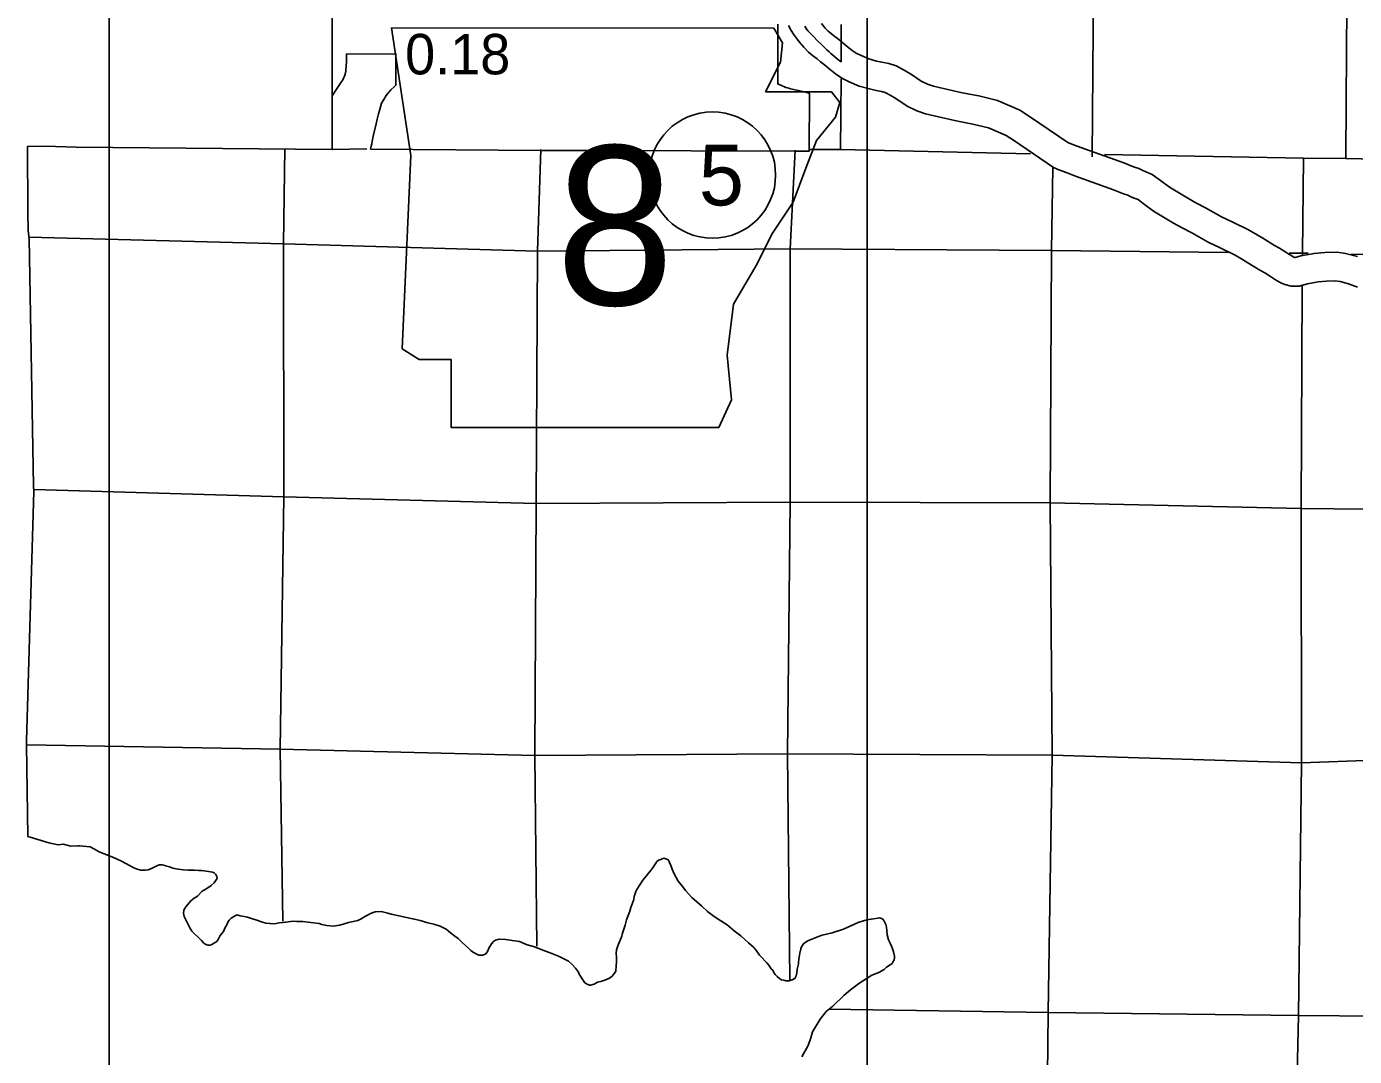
# Model space of a CAD drawing. Extents: x 369523 to 838377, y 495025 to 936819.
# Drawn here: x 452871 to 480625, y 804301 to 825828 of the extents above; entities that cross this region are included whole.
import ezdxf

# ---------------------------------------------------------------- set-up
doc = ezdxf.new("R2010")
doc.units = 0
for name, color, linetype in [('21', 7, 'Continuous'), ('22', 7, 'Continuous'), ('DSN_DRFT_Common-Line', 7, 'Continuous'), ('DSN_DRFT_Junk-No-Plot', 7, 'Continuous'), ('Level 1', 7, 'Continuous'), ('Level 15', 7, 'Continuous'), ('Level 2', 7, 'Continuous'), ('Level 22', 7, 'Continuous'), ('Level 6', 7, 'Continuous')]:
    doc.layers.add(name, color=color, linetype=linetype)

msp = doc.modelspace()

# ---------------------------------------------------------------- linework, layer by layer
at = {"layer": '21'}
for p, q in [((454599, 757299), (454599, 936819)), ((470439, 932859), (470439, 762579))]:
    msp.add_line(p, q, dxfattribs=at)
at = {"layer": '22'}
msp.add_lwpolyline([(460500, 825798), (460900, 823133), (460722, 819092), (461077, 818870), (461743, 818870), (461743, 817449), (467339, 817449), (467605, 818026), (467517, 818959), (467650, 820025), (468138, 820869), (468449, 821490), (468893, 822156), (469160, 822867), (469382, 823444), (469781, 823933), (469870, 824244), (469693, 824466), (468316, 824466), (468627, 825087), (468671, 825487), (468487, 825794)], close=True, dxfattribs=at)
at = {"layer": 'DSN_DRFT_Common-Line'}
msp.add_circle((467207, 822724), 1320, dxfattribs=at)
at = {"layer": 'Level 1'}
for points in [[(468794, 825848), (468854, 825744), (468899, 825672), (468960, 825587), (469020, 825511), (469116, 825397), (469212, 825294), (469299, 825225), (469397, 825150), (469468, 825093), (469549, 825025), (469636, 824948), (469776, 824839), (469908, 824750), (470067, 824673), (470274, 824585), (470490, 824525), (470626, 824494), (470743, 824472), (470815, 824448), (470923, 824393), (471039, 824322), (471273, 824164), (471476, 824067), (471662, 824007), (471931, 823942), (472301, 823859), (472648, 823791), (472976, 823711), (473347, 823551), (473497, 823452), (474333, 822885), (474446, 822831), (474621, 822767), (474797, 822702), (475590, 822417), (475798, 822333), (475891, 822301), (475953, 822271), (476040, 822235), (476101, 822210), (476211, 822128)], [(469486, 825889), (469565, 825795), (469620, 825736), (469669, 825697), (469766, 825622), (469846, 825558), (469940, 825481), (470021, 825409), (470128, 825325), (470207, 825272), (470315, 825220), (470472, 825153), (470638, 825107), (470750, 825081), (470893, 825054), (471045, 825004), (471216, 824917), (471364, 824827), (471572, 824686), (471699, 824626), (471825, 824584), (472067, 824526), (472424, 824446), (472777, 824377), (473167, 824282), (473634, 824081), (473831, 823950), (474633, 823407), (474680, 823384), (474828, 823330), (475003, 823265), (475804, 822977), (476007, 822895), (476118, 822858), (476199, 822819), (476267, 822790), (476398, 822738), (476570, 822609)], [(476570, 822609), (476758, 822468), (477141, 822241), (477312, 822146), (477510, 822042), (477847, 821853), (478080, 821739), (478409, 821578), (478588, 821477), (478710, 821402), (478953, 821254), (479058, 821194), (479190, 821113), (479256, 821068), (479292, 821047), (479346, 821012), (479354, 821008), (479359, 821006), (479380, 821001), (479385, 821001), (479501, 821037), (479782, 821086), (480004, 821108), (480261, 821111), (480440, 821087), (480689, 821024)], [(476211, 822128), (476424, 821969), (476842, 821720), (477027, 821618), (477224, 821514), (477569, 821321), (477816, 821201), (478129, 821047), (478284, 820959), (478397, 820890), (478647, 820737), (478753, 820677), (478867, 820607), (478934, 820562), (478975, 820537), (479055, 820486), (479103, 820463), (479167, 820435), (479302, 820403), (479469, 820399), (479642, 820453), (479863, 820491), (480038, 820509), (480224, 820511), (480326, 820497), (480502, 820452), (480686, 820378)]]:
    msp.add_lwpolyline(points, dxfattribs=at)
at = {"layer": 'Level 15'}
for points in [[(480450, 824264), (480478, 828306), (480482, 828386), (480493, 833441)], [(480442, 823068), (480450, 824264)], [(459980, 823274), (459261, 823258)], [(473852, 823171), (469884, 823261), (469238, 823257)], [(495600, 823018), (491017, 823058), (490269, 823052), (485771, 823011), (484327, 822986), (480442, 823068), (479560, 823076), (475398, 823152)]]:
    msp.add_lwpolyline(points, dxfattribs=at)
at = {"layer": 'Level 2'}
for points in [[(459259, 824377), (459260, 825922), (459264, 828576), (459297, 831214), (459313, 832534)], [(468573, 825875), (468570, 824630), (468662, 824590), (468698, 824575), (468742, 824557), (468776, 824546), (468803, 824538), (468838, 824528), (468874, 824519), (469000, 824492), (469134, 824460), (469180, 824449), (469233, 824429), (469229, 823226), (468930, 823224), (464588, 823239), (463619, 823236), (460062, 823262)], [(469900, 825869), (469898, 825093), (469821, 825149), (469762, 825196), (469681, 825263), (469644, 825298), (469597, 825344), (469544, 825395), (469480, 825457), (469398, 825537), (469325, 825610), (469256, 825680), (469199, 825742), (469166, 825786), (469135, 825836)], [(460592, 824603), (460592, 825251), (459561, 825257), (459557, 825099), (459547, 824919), (459545, 824890), (459540, 824865), (459531, 824835), (459514, 824791), (459497, 824750), (459479, 824715), (459450, 824665), (459365, 824542), (459259, 824377)], [(460062, 823262), (460074, 823325), (460085, 823375), (460104, 823466), (460126, 823567), (460178, 823794), (460201, 823889), (460226, 824002), (460245, 824074), (460267, 824153), (460293, 824226), (460336, 824302), (460384, 824384), (460413, 824425), (460482, 824503), (460559, 824576), (460592, 824603)]]:
    msp.add_lwpolyline(points, dxfattribs=at)
at = {"layer": 'Level 22'}
for points in [[(475145, 823107), (475187, 828436), (475190, 833150)], [(469884, 823261), (469900, 824737)], [(458245, 821287), (458271, 823276)], [(463550, 821135), (463621, 823257)], [(468828, 821180), (468936, 823244)], [(474293, 821144), (474323, 822882)], [(479537, 821091), (479560, 823076)], [(452923, 821424), (458245, 821287), (463550, 821135), (468828, 821180), (474293, 821144), (477987, 821106)], [(458229, 807128), (458173, 810724), (458246, 816000), (458245, 821287)], [(463550, 821135), (463524, 815861), (463493, 810588), (463536, 806609)], [(468826, 805895), (468776, 810626), (468831, 815890), (468828, 821180)], [(473973, 778709), (474030, 783977), (474047, 789252), (474084, 794680), (474165, 799946), (474220, 805222), (474307, 810595), (474266, 815872), (474293, 821144)], [(479259, 821093), (479537, 821091), (479657, 821088)], [(479537, 821091), (479536, 821054)], [(480559, 821070), (484312, 820996)], [(479533, 820404), (479511, 815757), (479517, 810441), (479458, 805157), (479337, 799914), (479364, 794625)], [(453024, 816150), (458246, 816000), (463524, 815861), (468831, 815890), (474266, 815872), (479511, 815757), (484325, 815703)], [(452871, 810816), (458173, 810724), (463493, 810588), (468776, 810626), (474307, 810595), (479517, 810441), (484448, 810619)], [(469639, 805289), (474220, 805222), (479458, 805157), (484578, 805115)]]:
    msp.add_lwpolyline(points, dxfattribs=at)
at = {"layer": 'Level 6'}
for points in [[(459258, 827295), (459261, 823258), (453907, 823308), (453259, 823328)], [(453259, 823328), (452888, 823320), (452900, 821966)], [(452900, 821966), (452902, 821555), (452923, 821395), (453014, 816231), (453023, 816111), (452873, 810903), (452871, 810814), (452896, 808901), (453020, 808860), (453177, 808815), (453265, 808788), (453365, 808762), (453433, 808743), (453531, 808724)], [(453531, 808724), (453636, 808735), (453794, 808697), (453946, 808704), (453978, 808701), (454202, 808681), (454294, 808634), (454386, 808581), (454493, 808538), (454657, 808471), (454751, 808432), (454870, 808375), (454934, 808344), (455048, 808275), (455115, 808243), (455185, 808218), (455261, 808193), (455355, 808192), (455411, 808202), (455432, 808209), (455510, 808241), (455566, 808270), (455605, 808294), (455649, 808307), (455677, 808307), (455707, 808307), (455741, 808302), (455775, 808288), (455857, 808263), (455931, 808238), (455963, 808228), (456037, 808213), (456153, 808200), (456249, 808197), (456379, 808196), (456465, 808191), (456525, 808186), (456575, 808178), (456677, 808169), (456759, 808150), (456793, 808140), (456819, 808108), (456835, 808089), (456848, 808061), (456852, 808019), (456834, 807990), (456795, 807928), (456728, 807871), (456642, 807812), (456541, 807757), (456444, 807654), (456373, 807611), (456304, 807557), (456199, 807425), (456158, 807361), (456150, 807295), (456167, 807227), (456189, 807183), (456244, 807073), (456285, 806990), (456328, 806920), (456384, 806861), (456467, 806785), (456525, 806724), (456568, 806676), (456606, 806647), (456658, 806627), (456706, 806624), (456746, 806640), (456797, 806675), (456847, 806707), (456886, 806760), (456916, 806830), (456985, 806915), (457016, 806985), (457055, 807052), (457079, 807106), (457104, 807152), (457148, 807193), (457263, 807258), (457337, 807243), (457419, 807227), (457491, 807210), (457575, 807181), (457685, 807152), (457782, 807117), (457870, 807090), (457958, 807081), (458054, 807076), (458153, 807095), (458229, 807099), (458287, 807110), (458389, 807123), (458448, 807126), (458522, 807120), (458644, 807124), (458758, 807111), (458866, 807094), (458984, 807077), (459044, 807060), (459146, 807039)], [(461975, 806683), (462116, 806556), (462159, 806512), (462213, 806475), (462281, 806439), (462323, 806418), (462405, 806415), (462443, 806433), (462479, 806455), (462514, 806506), (462536, 806566), (462591, 806655), (462630, 806705), (462672, 806734), (462751, 806754), (462885, 806744), (463021, 806727), (463171, 806703), (463336, 806634), (463466, 806601), (463680, 806517), (463853, 806453), (463987, 806400), (464113, 806336), (464200, 806292), (464278, 806225), (464341, 806148), (464408, 806062), (464424, 806024), (464448, 805981), (464471, 805943), (464497, 805905), (464528, 805861), (464540, 805843), (464586, 805812), (464636, 805790), (464660, 805790), (464736, 805815), (464803, 805852), (464871, 805867), (464959, 805892), (465052, 805939), (465084, 805961), (465111, 805981), (465180, 806068), (465186, 806090), (465186, 806112), (465196, 806164), (465197, 806208), (465203, 806264), (465199, 806385), (465195, 806451), (465200, 806529), (465227, 806615), (465311, 806818), (465322, 806860), (465383, 807047), (465407, 807154), (465482, 807339), (465503, 807417), (465561, 807578), (465572, 807646), (465605, 807748), (465627, 807790), (465686, 807891), (465749, 807984), (465818, 808069), (465873, 808135), (465913, 808182), (465956, 808238), (465995, 808297), (466035, 808363), (466045, 808375), (466096, 808408), (466126, 808420), (466158, 808433), (466192, 808443), (466252, 808424), (466272, 808418), (466304, 808378), (466312, 808356), (466339, 808290), (466364, 808218), (466407, 808115), (466488, 807965), (466589, 807846), (466646, 807771), (466779, 807622), (466984, 807444), (467103, 807331), (467246, 807224), (467379, 807135), (467515, 807049), (467658, 806928), (467799, 806819), (467962, 806675), (468065, 806582), (468115, 806530), (468192, 806421), (468245, 806363), (468303, 806298)], [(459146, 807039), (459280, 807024), (459418, 807047), (459597, 807103), (459699, 807120), (459798, 807145), (459866, 807174), (459957, 807231), (459997, 807253), (460060, 807292), (460158, 807321), (460280, 807328), (460424, 807298), (460490, 807276), (460656, 807238), (460776, 807213), (460948, 807179), (461100, 807144), (461256, 807096), (461385, 807063), (461515, 807022), (461639, 806961), (461732, 806886), (461822, 806815), (461891, 806764), (461975, 806683)], [(468303, 806298), (468346, 806256), (468384, 806206), (468435, 806135), (468467, 806101), (468490, 806057), (468516, 806013), (468560, 805972), (468615, 805926), (468651, 805901), (468699, 805895), (468741, 805881), (468809, 805882), (468829, 805886), (468872, 805905), (468932, 805933), (468954, 805986), (468969, 806050), (468978, 806128), (469003, 806235), (469005, 806267), (469014, 806331), (469023, 806415), (469031, 806457), (469056, 806551), (469069, 806590), (469109, 806656), (469142, 806680), (469198, 806715), (469246, 806736), (469423, 806805), (469502, 806836), (469708, 806886), (469944, 806961), (470255, 807102), (470382, 807141), (470478, 807164), (470575, 807179), (470661, 807192), (470701, 807195), (470741, 807187), (470767, 807167), (470789, 807142), (470812, 807104), (470830, 807060), (470847, 807004), (470853, 806936), (470860, 806844), (470889, 806740), (470918, 806670), (470952, 806605), (470965, 806571), (470989, 806489), (471008, 806419), (471010, 806409), (471010, 806385), (471009, 806357), (471005, 806321), (470991, 806297), (470960, 806244), (470918, 806216), (470843, 806165), (470793, 806116), (470684, 806057), (470535, 806000), (470416, 805924), (470287, 805843), (470093, 805693), (469960, 805579), (469725, 805355), (469580, 805237), (469456, 805082), (469296, 804814), (469262, 804693), (469209, 804533), (469074, 804291)]]:
    msp.add_lwpolyline(points, dxfattribs=at)

# ---------------------------------------------------------------- texts
at = {"layer": '22'}
msp.add_text('8', height=3326, dxfattribs=at).set_placement((463932, 820009))
at = {"layer": 'DSN_DRFT_Common-Line'}
msp.add_text('5', height=1267, dxfattribs=at).set_placement((466923, 822090))
at = {"layer": 'DSN_DRFT_Junk-No-Plot'}
msp.add_text('0.18', height=844.8, dxfattribs=at).set_placement((460783, 824829))

doc.saveas('drawing.dxf')
